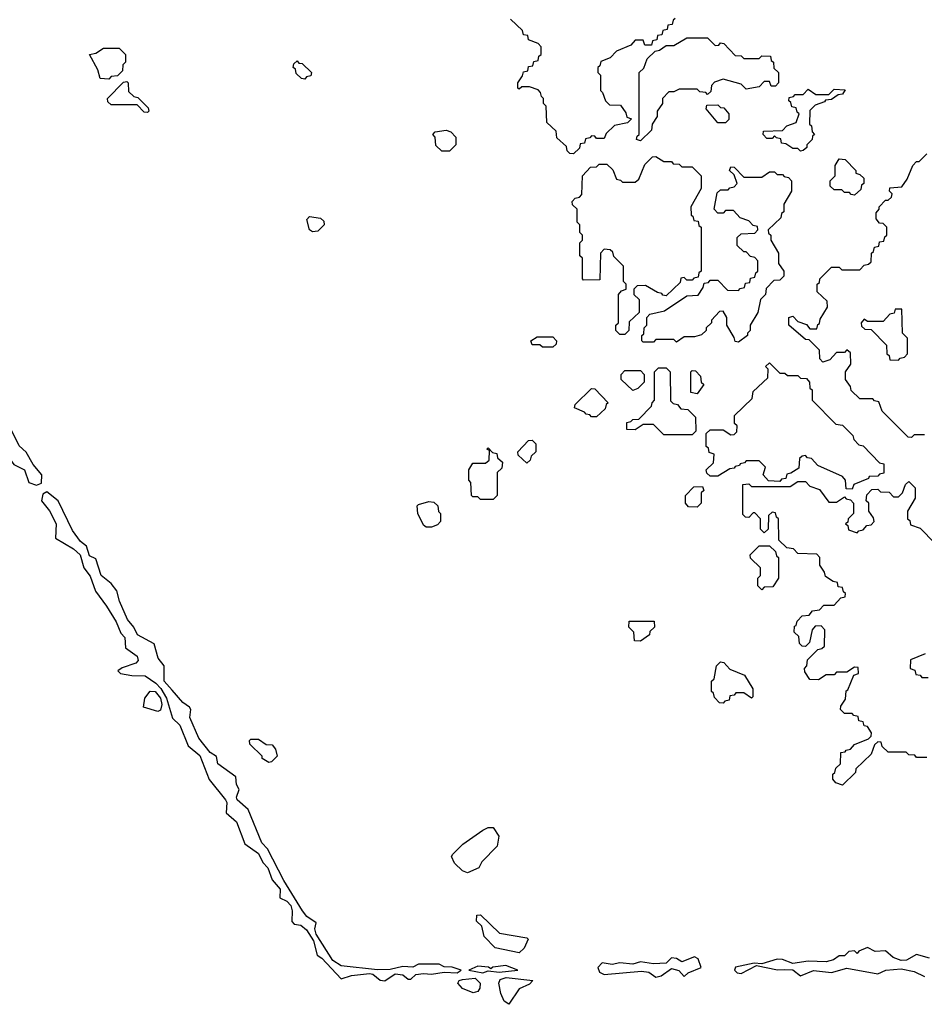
# Model space of a CAD drawing. Extents: x 2889633 to 3052318, y 540750 to 918690.
# Tile 294 of 656: x 2944140 to 2947645, y 749432 to 753250. Entities that reach past the tile are written whole.
import ezdxf

# ---------------------------------------------------------------- set-up
doc = ezdxf.new("R2010")
doc.units = 0

msp = doc.modelspace()

# ---------------------------------------------------------------- linework, layer by layer
at = {"layer": '0CON02XD'}
for points in [[(2946285, 752730), (2946271.7, 752731.7), (2946261.7, 752741.7), (2946258.3, 752758.3), (2946221.7, 752791.7), (2946218.3, 752818.3), (2946181.7, 752851.7), (2946180, 752915), (2946170, 752925), (2946170, 752945), (2946161.7, 752951.7), (2946158.3, 752968.3), (2946148.3, 752978.3), (2946115, 752990), (2946085, 752990), (2946075, 752980), (2946070, 752985), (2946070, 753005), (2946088.3, 753031.7), (2946091.7, 753048.3), (2946108.3, 753051.7), (2946111.7, 753068.3), (2946128.3, 753071.7), (2946131.7, 753088.3), (2946148.3, 753091.7), (2946151.7, 753108.3), (2946160, 753115), (2946160, 753145), (2946148.3, 753158.3), (2946111.7, 753171.7), (2946108.3, 753188.3), (2946091.7, 753191.7), (2946088.3, 753208.3), (2946041.7, 753251.7)], [(2946680, 753255), (2946671.7, 753248.3), (2946668.3, 753231.7), (2946651.7, 753228.3), (2946648.3, 753211.7), (2946631.7, 753208.3), (2946628.3, 753191.7), (2946611.7, 753188.3), (2946608.3, 753171.7), (2946591.7, 753168.3), (2946588.3, 753151.7), (2946561.7, 753151.7), (2946555, 753170), (2946525, 753170), (2946508.3, 753151.7), (2946451.7, 753128.3), (2946428.3, 753101.7), (2946391.7, 753088.3), (2946388.3, 753071.7), (2946380, 753065), (2946380, 753045), (2946390, 753035), (2946390, 752975), (2946398.3, 752968.3), (2946410, 752935), (2946425, 752920), (2946468.3, 752918.3), (2946488.3, 752888.3), (2946491.7, 752871.7), (2946510, 752865), (2946495, 752850), (2946445, 752840), (2946411.7, 752808.3), (2946405, 752790), (2946375, 752790), (2946368.3, 752798.3), (2946355, 752800), (2946348.3, 752791.7), (2946331.7, 752788.3), (2946328.3, 752771.7), (2946311.7, 752768.3), (2946308.3, 752751.7), (2946285, 752730)], [(2946545, 752780), (2946530, 752785), (2946531.7, 752798.3), (2946540, 752805), (2946540, 753045), (2946558.3, 753061.7), (2946571.7, 753098.3), (2946601.7, 753128.3), (2946618.3, 753131.7), (2946645, 753150), (2946675, 753150), (2946725, 753180), (2946805, 753180), (2946835, 753150), (2946848.3, 753151.7), (2946855, 753160), (2946868.3, 753158.3), (2946911.7, 753111.7), (2946935, 753110), (2946945, 753100), (2947005, 753100), (2947015, 753110), (2947048.3, 753108.3), (2947051.7, 753091.7), (2947060, 753085), (2947061.7, 753061.7), (2947080, 753045), (2947080, 753005), (2947068.3, 752991.7), (2947051.7, 752991.7), (2947045, 753010), (2947025, 753010), (2947005, 752990), (2946955, 752980), (2946935, 753000), (2946865, 753020), (2946831.7, 753008.3), (2946820, 752995), (2946818.3, 752971.7), (2946805, 752960), (2946798.3, 752968.3), (2946775, 752970), (2946765, 752980), (2946695, 752980), (2946675, 752970), (2946655, 752970), (2946630, 752945), (2946630, 752925), (2946610, 752895), (2946610, 752875), (2946590, 752845), (2946588.3, 752821.7), (2946545, 752780)], [(2944485, 753020), (2944451.7, 753021.7), (2944442.5, 753055), (2944410, 753115), (2944435, 753120), (2944465, 753140), (2944525, 753140), (2944550, 753115), (2944550, 753085), (2944540, 753075), (2944538.3, 753051.7), (2944518.3, 753031.7), (2944495, 753030), (2944485, 753020)], [(2945245, 753020), (2945231.7, 753021.7), (2945211.7, 753041.7), (2945208.3, 753058.3), (2945200, 753065), (2945201.7, 753078.3), (2945215, 753090), (2945221.7, 753081.7), (2945235, 753080), (2945270, 753045), (2945268.3, 753031.7), (2945251.7, 753028.3), (2945245, 753020)], [(2944635, 752890), (2944621.7, 752891.7), (2944595, 752920), (2944495, 752920), (2944481.7, 752931.7), (2944480, 752945), (2944541.7, 753008.3), (2944555, 753010), (2944560, 753005), (2944561.7, 752971.7), (2944581.7, 752951.7), (2944598.3, 752948.3), (2944638.3, 752908.3), (2944640, 752895), (2944635, 752890)], [(2947165, 752740), (2947155, 752750), (2947135, 752750), (2947108.3, 752768.3), (2947091.7, 752771.7), (2947088.3, 752788.3), (2947071.7, 752791.7), (2947065, 752800), (2947055, 752790), (2947035, 752790), (2947020, 752805), (2947021.7, 752818.3), (2947095, 752820), (2947111.7, 752838.3), (2947148.3, 752851.7), (2947160, 752885), (2947151.7, 752891.7), (2947148.3, 752908.3), (2947131.7, 752911.7), (2947128.3, 752928.3), (2947120, 752935), (2947121.7, 752948.3), (2947138.3, 752951.7), (2947145, 752960), (2947175, 752960), (2947195, 752980), (2947225, 752960), (2947275, 752960), (2947295, 752980), (2947338.3, 752978.3), (2947328.3, 752961.7), (2947311.7, 752958.3), (2947285, 752940), (2947261.7, 752938.3), (2947258.3, 752931.7), (2947221.7, 752918.3), (2947201.7, 752898.3), (2947200, 752845), (2947208.3, 752838.3), (2947210, 752815), (2947220, 752805), (2947211.7, 752798.3), (2947210, 752785), (2947190, 752765), (2947190, 752755), (2947175, 752742.5), (2947165, 752740)], [(2946875, 752850), (2946845, 752850), (2946800, 752905), (2946801.7, 752918.3), (2946845, 752920), (2946855, 752910), (2946868.3, 752908.3), (2946887.5, 752885), (2946887, 752863), (2946875, 752850)], [(2945805, 752740), (2945775, 752740), (2945751.7, 752761.7), (2945750, 752795), (2945740, 752805), (2945750, 752815), (2945791.7, 752821.7), (2945810, 752815), (2945830, 752795), (2945830, 752765), (2945805, 752740)], [(2946485, 752030), (2946465, 752030), (2946450, 752045), (2946450, 752065), (2946460, 752075), (2946460, 752185), (2946471.7, 752198.3), (2946490, 752205), (2946490, 752225), (2946480, 752235), (2946480, 752295), (2946441.7, 752331.7), (2946438.3, 752348.3), (2946428.3, 752358.3), (2946405, 752360), (2946390, 752345), (2946388.3, 752241.7), (2946325, 752240), (2946320, 752245), (2946320, 752325), (2946310, 752335), (2946310, 752385), (2946320, 752395), (2946320, 752415), (2946310, 752425), (2946310, 752455), (2946300, 752465), (2946300, 752515), (2946281.7, 752531.7), (2946280, 752545), (2946291.7, 752558.3), (2946308.3, 752561.7), (2946318.3, 752571.7), (2946320, 752645), (2946351.7, 752678.3), (2946375, 752680), (2946385, 752690), (2946415, 752690), (2946438.3, 752668.3), (2946451.7, 752631.7), (2946468.3, 752628.3), (2946475, 752620), (2946525, 752620), (2946538.3, 752631.7), (2946561.7, 752688.3), (2946591.7, 752718.3), (2946605, 752720), (2946635, 752700), (2946665, 752700), (2946671.7, 752691.7), (2946695, 752690), (2946705, 752680), (2946745, 752680), (2946780, 752645), (2946780, 752595), (2946740, 752525), (2946741.7, 752491.7), (2946748.3, 752488.3), (2946751.7, 752471.7), (2946768.3, 752468.3), (2946771.7, 752451.7), (2946780, 752445), (2946780, 752275), (2946771.7, 752268.3), (2946768.3, 752251.7), (2946751.7, 752248.3), (2946745, 752240), (2946725, 752240), (2946715, 752250), (2946701.7, 752248.3), (2946698.3, 752231.7), (2946645, 752180), (2946631.7, 752181.7), (2946628.3, 752188.3), (2946611.7, 752191.7), (2946565, 752220), (2946531.7, 752218.3), (2946520, 752205), (2946520, 752185), (2946540, 752165), (2946540, 752115), (2946501.7, 752078.3), (2946500, 752045), (2946485, 752030)], [(2947645, 751640), (2947605, 751640), (2947595, 751630), (2947581.7, 751631.7), (2947481.7, 751731.7), (2947468.3, 751768.3), (2947451.7, 751771.7), (2947445, 751780), (2947395, 751780), (2947361.7, 751811.7), (2947358.3, 751828.3), (2947340, 751855), (2947340, 751885), (2947360, 751915), (2947358.3, 751958.3), (2947345, 751970), (2947335, 751960), (2947305, 751960), (2947278.3, 751931.7), (2947251.7, 751921.7), (2947240, 751935), (2947238.3, 751968.3), (2947198.3, 752008.3), (2947185, 752010), (2947120, 752065), (2947120, 752095), (2947135, 752100), (2947155, 752080), (2947188.3, 752068.3), (2947201.7, 752051.7), (2947228.3, 752051.7), (2947231.7, 752068.3), (2947238.3, 752071.7), (2947241.7, 752088.3), (2947270, 752135), (2947268.3, 752158.3), (2947230, 752195), (2947230, 752225), (2947238.3, 752231.7), (2947240, 752245), (2947285, 752290), (2947315, 752290), (2947325, 752280), (2947395, 752280), (2947411.7, 752298.3), (2947428.3, 752301.7), (2947438.3, 752311.7), (2947440, 752345), (2947448.3, 752351.7), (2947451.7, 752368.3), (2947468.3, 752371.7), (2947471.7, 752388.3), (2947488.3, 752391.7), (2947491.7, 752408.3), (2947500, 752415), (2947500, 752445), (2947485, 752460), (2947471.7, 752461.7), (2947458.3, 752478.3), (2947458.3, 752501.7), (2947470, 752515), (2947470, 752525), (2947495, 752550), (2947505, 752550), (2947518.3, 752561.7), (2947520, 752575), (2947510, 752585), (2947511.7, 752598.3), (2947558.3, 752601.7), (2947578.3, 752631.7), (2947600, 752685), (2947615, 752700), (2947625, 752700), (2947655, 752730)], [(2947375, 752570), (2947361.7, 752571.7), (2947355, 752580), (2947335, 752580), (2947325, 752590), (2947295, 752590), (2947280, 752605), (2947280, 752625), (2947300, 752645), (2947300, 752685), (2947315, 752710), (2947338.3, 752708.3), (2947380, 752665), (2947380, 752655), (2947395, 752650), (2947410, 752635), (2947410, 752615), (2947401.7, 752608.3), (2947398.3, 752591.7), (2947375, 752570)], [(2946925, 752000), (2946911.7, 752001.7), (2946908.3, 752018.3), (2946880, 752065), (2946880, 752095), (2946865, 752120), (2946851.7, 752118.3), (2946820, 752085), (2946820, 752075), (2946800, 752055), (2946800, 752045), (2946781.7, 752028.3), (2946755, 752020), (2946715, 752020), (2946685, 752000), (2946675, 752010), (2946605, 752010), (2946595, 752000), (2946555, 752000), (2946550, 752005), (2946550, 752025), (2946558.3, 752031.7), (2946560, 752055), (2946570, 752065), (2946570, 752095), (2946581.7, 752108.3), (2946638.3, 752121.7), (2946725, 752180), (2946768.3, 752181.7), (2946788.3, 752211.7), (2946791.7, 752228.3), (2946808.3, 752231.7), (2946815, 752240), (2946845, 752240), (2946881.7, 752201.7), (2946925, 752200), (2946931.7, 752208.3), (2946948.3, 752211.7), (2946951.7, 752228.3), (2946968.3, 752231.7), (2946971.7, 752248.3), (2946988.3, 752251.7), (2946991.7, 752268.3), (2947000, 752275), (2947000, 752315), (2946988.3, 752328.3), (2946971.7, 752331.7), (2946955, 752350), (2946945, 752350), (2946920, 752375), (2946920, 752405), (2946935, 752420), (2946988.3, 752421.7), (2947000, 752435), (2946998.3, 752448.3), (2946981.7, 752451.7), (2946965, 752470), (2946931.7, 752481.7), (2946905, 752510), (2946875, 752510), (2946865, 752500), (2946845, 752500), (2946830, 752515), (2946841.7, 752578.3), (2946855, 752590), (2946885, 752590), (2946891.7, 752598.3), (2946908.3, 752601.7), (2946920, 752615), (2946908.3, 752648.3), (2946890, 752665), (2946895, 752680), (2946908.3, 752678.3), (2946945, 752640), (2947015, 752640), (2947045, 752660), (2947065, 752660), (2947075, 752650), (2947095, 752650), (2947101.7, 752641.7), (2947118.3, 752638.3), (2947130, 752625), (2947130, 752585), (2947100, 752535), (2947100, 752505), (2947091.7, 752498.3), (2947088.3, 752481.7), (2947040, 752435), (2947041.7, 752421.7), (2947050, 752415), (2947050, 752395), (2947080, 752345), (2947080, 752305), (2947100, 752275), (2947100, 752255), (2947085, 752240), (2947061.7, 752238.3), (2947031.7, 752208.3), (2947030, 752185), (2947010, 752165), (2947000, 752115), (2946970, 752065), (2946970, 752045), (2946960, 752035), (2946960, 752025), (2946925, 752000)], [(2945275, 752427.5), (2945262.5, 752435), (2945252.5, 752475), (2945263, 752487), (2945305, 752480), (2945318.3, 752468.3), (2945320, 752455), (2945295, 752430), (2945275, 752427.5)], [(2947545, 751930), (2947551.7, 751938.3), (2947568.3, 751941.7), (2947580, 751955), (2947580, 752015), (2947560, 752035), (2947558.3, 752128.3), (2947531.7, 752128.3), (2947528.3, 752111.7), (2947511.7, 752108.3), (2947485, 752080), (2947425, 752080), (2947411.7, 752088.3), (2947400, 752075), (2947401.7, 752061.7), (2947415, 752050), (2947438.3, 752048.3), (2947498.3, 751988.3), (2947500, 751955), (2947508.3, 751948.3), (2947511.7, 751931.7), (2947545, 751930)], [(2946205, 751980), (2946165, 751980), (2946155, 751990), (2946125, 751990), (2946120, 752005), (2946145, 752020), (2946205, 752020), (2946220, 752005), (2946218.3, 751991.7), (2946205, 751980)], [(2946745, 751640), (2946635, 751640), (2946595, 751680), (2946555, 751680), (2946525, 751660), (2946491.7, 751661.7), (2946491.7, 751688.3), (2946508.3, 751691.7), (2946515, 751700), (2946538.3, 751701.7), (2946588.3, 751751.7), (2946590, 751765), (2946600, 751775), (2946600, 751885), (2946615, 751900), (2946645, 751900), (2946660, 751885), (2946661.7, 751771.7), (2946671.7, 751761.7), (2946688.3, 751758.3), (2946701.7, 751741.7), (2946728.3, 751738.3), (2946758.3, 751708.3), (2946760, 751655), (2946745, 751640)], [(2947365, 751430), (2947341.7, 751431.7), (2947340, 751465), (2947328.3, 751478.3), (2947231.7, 751521.7), (2947208.3, 751548.3), (2947191.7, 751551.7), (2947185, 751560), (2947171.7, 751558.3), (2947161.7, 751548.3), (2947158.3, 751511.7), (2947128.3, 751491.7), (2947111.7, 751488.3), (2947108.3, 751471.7), (2947091.7, 751468.3), (2947085, 751460), (2947041.7, 751461.7), (2947020, 751485), (2947030, 751515), (2947005, 751540), (2946955, 751540), (2946948.3, 751531.7), (2946931.7, 751528.3), (2946928.3, 751521.7), (2946911.7, 751518.3), (2946908.3, 751511.7), (2946891.7, 751508.3), (2946845, 751480), (2946815, 751480), (2946801.7, 751491.7), (2946800, 751505), (2946828.3, 751531.7), (2946830, 751565), (2946811.7, 751571.7), (2946808.3, 751588.3), (2946800, 751595), (2946800, 751645), (2946815, 751660), (2946865, 751660), (2946895, 751640), (2946908.3, 751641.7), (2946918.3, 751651.7), (2946920, 751675), (2946910, 751685), (2946910, 751715), (2946978.3, 751781.7), (2946981.7, 751808.3), (2947038.3, 751861.7), (2947040, 751895), (2947030, 751905), (2947045, 751920), (2947085, 751880), (2947105, 751880), (2947115, 751870), (2947155, 751870), (2947165, 751860), (2947188.3, 751858.3), (2947200, 751845), (2947201.7, 751821.7), (2947210, 751815), (2947210, 751775), (2947301.7, 751681.7), (2947328.3, 751678.3), (2947368.3, 751638.3), (2947371.7, 751621.7), (2947391.7, 751601.7), (2947408.3, 751598.3), (2947471.7, 751531.7), (2947488.3, 751528.3), (2947488.3, 751491.7), (2947471.7, 751488.3), (2947465, 751480), (2947431.7, 751478.3), (2947428.3, 751471.7), (2947371.7, 751448.3), (2947365, 751430)], [(2946515, 751812.5), (2946470, 751855), (2946470, 751875), (2946485, 751890), (2946545, 751890), (2946560, 751875), (2946560, 751845), (2946535, 751820), (2946515, 751812.5)], [(2946765, 751800), (2946740, 751805), (2946740, 751885), (2946745, 751890), (2946758.3, 751888.3), (2946778.3, 751868.3), (2946780, 751845), (2946790, 751835), (2946765, 751800)], [(2944205, 751445.8), (2944225, 751452.5), (2944225.9, 751485.9), (2944192, 751525), (2944165, 751573.3), (2944137.3, 751597.3), (2944054.1, 751764.1), (2944011.2, 751815), (2943985, 751833.3), (2943976, 751815), (2943978.6, 751805), (2944023.8, 751715), (2944023.3, 751675), (2944046.7, 751625), (2944055, 751616.7), (2944090, 751610), (2944098, 751595), (2944091.7, 751561.7), (2944117.5, 751525), (2944159.2, 751505), (2944175, 751456.2), (2944205, 751445.8)], [(2946375, 751710), (2946355, 751710), (2946348.3, 751718.3), (2946335, 751720), (2946328.3, 751728.3), (2946290, 751745), (2946291.7, 751758.3), (2946355, 751820), (2946368.3, 751818.3), (2946420, 751765), (2946411.7, 751758.3), (2946408.3, 751741.7), (2946375, 751710)], [(2945975, 751390), (2945925, 751390), (2945915, 751400), (2945895, 751400), (2945890, 751405), (2945887.5, 751455), (2945880, 751465), (2945880, 751505), (2945895, 751530), (2945945, 751530), (2945958.3, 751541.7), (2945960, 751580), (2945950, 751585), (2945955, 751590), (2945971.7, 751571.7), (2945988.3, 751568.3), (2945991.7, 751551.7), (2946010, 751535), (2946008.3, 751511.7), (2945990, 751495), (2945990, 751405), (2945975, 751390)], [(2946105, 751530), (2946071.7, 751561.7), (2946070, 751575), (2946111.7, 751618.3), (2946125, 751620), (2946140, 751605), (2946140, 751575), (2946121.7, 751558.3), (2946118.3, 751541.7), (2946105, 751530)], [(2946765, 751360), (2946731.7, 751361.7), (2946720, 751375), (2946720, 751405), (2946751.7, 751438.3), (2946785, 751440), (2946790, 751425), (2946780, 751415), (2946780, 751375), (2946765, 751360)], [(2947655, 750390), (2947615, 750390), (2947608.3, 750398.3), (2947585, 750400), (2947575, 750410), (2947505, 750410), (2947481.7, 750431.7), (2947478.3, 750448.3), (2947465, 750450), (2947451.7, 750438.3), (2947438.3, 750401.7), (2947380, 750345), (2947378.3, 750331.7), (2947328.3, 750281.7), (2947301.7, 750291.7), (2947290, 750305), (2947290, 750325), (2947298.3, 750331.7), (2947301.7, 750348.3), (2947320, 750365), (2947321.7, 750408.3), (2947338.3, 750411.7), (2947341.7, 750418.3), (2947358.3, 750421.7), (2947375, 750440), (2947428.3, 750461.7), (2947438.3, 750471.7), (2947440, 750485), (2947425, 750510), (2947411.7, 750511.7), (2947408.3, 750528.3), (2947391.7, 750531.7), (2947388.3, 750548.3), (2947371.7, 750551.7), (2947365, 750560), (2947335, 750560), (2947320, 750575), (2947321.7, 750588.3), (2947340, 750615), (2947341.7, 750648.3), (2947348.3, 750651.7), (2947371.7, 750708.3), (2947390, 750715), (2947388.3, 750738.3), (2947375, 750740), (2947345, 750720), (2947305, 750720), (2947295, 750710), (2947265, 750710), (2947235, 750690), (2947201.7, 750691.7), (2947181.7, 750721.7), (2947180, 750735), (2947190, 750745), (2947191.7, 750768.3), (2947231.7, 750808.3), (2947248.3, 750811.7), (2947258.3, 750821.7), (2947260, 750885), (2947245, 750900), (2947221.7, 750898.3), (2947210, 750885), (2947200, 750835), (2947185, 750820), (2947171.7, 750821.7), (2947161.7, 750831.7), (2947158.3, 750858.3), (2947140, 750875), (2947141.7, 750898.3), (2947148.3, 750901.7), (2947151.7, 750918.3), (2947171.7, 750938.3), (2947198.3, 750941.7), (2947211.7, 750958.3), (2947238.3, 750961.7), (2947255, 750980), (2947295, 750980), (2947321.7, 751008.3), (2947338.3, 751011.7), (2947340, 751025), (2947331.7, 751031.7), (2947328.3, 751048.3), (2947311.7, 751051.7), (2947308.3, 751068.3), (2947291.7, 751071.7), (2947261.7, 751091.7), (2947258.3, 751108.3), (2947240, 751135), (2947240, 751165), (2947228.3, 751178.3), (2947155, 751180), (2947138.3, 751198.3), (2947111.7, 751201.7), (2947081.7, 751231.7), (2947080, 751315), (2947071.7, 751321.7), (2947068.3, 751338.3), (2947055, 751340), (2947041.7, 751328.3), (2947040, 751275), (2947025, 751260), (2947010, 751275), (2947010, 751315), (2946988.3, 751338.3), (2946981.7, 751338.3), (2946965, 751320), (2946951.7, 751321.7), (2946941.7, 751331.7), (2946941.7, 751448.3), (2946965, 751450), (2946975, 751440), (2947125, 751440), (2947155, 751460), (2947185, 751460), (2947201.7, 751441.7), (2947238.3, 751428.3), (2947275, 751380), (2947305, 751380), (2947335, 751400), (2947341.7, 751391.7), (2947358.3, 751388.3), (2947370, 751375), (2947370, 751335), (2947350, 751315), (2947348.3, 751301.7), (2947340, 751295), (2947348.3, 751288.3), (2947351.7, 751271.7), (2947385, 751260), (2947391.7, 751268.3), (2947408.3, 751271.7), (2947421.7, 751288.3), (2947438.3, 751291.7), (2947450, 751305), (2947448.3, 751318.3), (2947430, 751345), (2947430, 751375), (2947420, 751385), (2947421.7, 751408.3), (2947441.7, 751428.3), (2947465, 751430), (2947475, 751420), (2947508.3, 751418.3), (2947525, 751400), (2947545, 751400), (2947560, 751415), (2947571.7, 751448.3), (2947585, 751460), (2947610, 751435), (2947610, 751395), (2947580, 751345), (2947580, 751315), (2947588.3, 751308.3), (2947591.7, 751291.7), (2947628.3, 751278.3), (2947685, 751220)], [(2945555, 749524), (2945595, 749551.2), (2945625, 749546.7), (2945645, 749530), (2945655, 749530), (2945675, 749547.5), (2945705, 749552.5), (2945735, 749548.8), (2945785, 749557.5), (2945835, 749554), (2945850, 749565), (2945815, 749576.7), (2945785, 749577.5), (2945765, 749587.5), (2945685, 749587.5), (2945663, 749577), (2945625, 749578.8), (2945575, 749568), (2945526.4, 749566.4), (2945385, 749582), (2945352.9, 749602.9), (2945288.8, 749705), (2945283.8, 749725), (2945288, 749748), (2945253, 749773), (2945236, 749795), (2945163, 749913), (2945100, 750035), (2945078.1, 750058.1), (2945025, 750187.5), (2944982.5, 750225), (2944980, 750235), (2944990, 750265), (2944980, 750285), (2944977.5, 750315), (2944907.5, 750365), (2944903, 750393), (2944878.3, 750408.3), (2944834.2, 750464.2), (2944798.8, 750545), (2944802.5, 750575), (2944797.5, 750585), (2944772.3, 750602.3), (2944730.5, 750650.4), (2944700, 750685), (2944700, 750745), (2944676.7, 750775), (2944660.5, 750830.4), (2944596.7, 750865), (2944582.5, 750895), (2944558, 750925), (2944526, 750995), (2944515.7, 751035.7), (2944494.2, 751064.2), (2944456.2, 751095), (2944435, 751160), (2944410.7, 751170.7), (2944398.8, 751208.8), (2944375, 751226.7), (2944345, 751270), (2944288.8, 751385), (2944245, 751418.8), (2944229.5, 751410.4), (2944223.9, 751383.9), (2944255.5, 751345.4), (2944281.4, 751295), (2944279.3, 751239.3), (2944348.9, 751198.9), (2944373.8, 751175), (2944388, 751125), (2944412.4, 751092.4), (2944433.9, 751033.9), (2944475.8, 750975.8), (2944513.8, 750915), (2944531.7, 750871.7), (2944546.7, 750855), (2944550, 750815), (2944595, 750782.5), (2944598.8, 750765), (2944590, 750755), (2944537, 750737), (2944520, 750725), (2944530, 750715), (2944575, 750706.7), (2944625.9, 750705.9), (2944667.9, 750677.9), (2944686.9, 750656.9), (2944709.3, 750619.3), (2944732, 750542), (2944760, 750515), (2944793.3, 750435), (2944837.6, 750397.6), (2944873.9, 750303.9), (2944937.5, 750225), (2944942.5, 750215), (2944940, 750175), (2944979.7, 750139.7), (2945012.5, 750055), (2945065, 750017.5), (2945081.7, 749981.7), (2945101.4, 749961.4), (2945118, 749915), (2945149.4, 749879.4), (2945147.5, 749845), (2945175, 749832), (2945190, 749815), (2945196, 749795), (2945194.1, 749754.1), (2945202.9, 749742.9), (2945228.9, 749738.9), (2945250.9, 749720.9), (2945278.6, 749678.6), (2945292.5, 749622.5), (2945310.8, 749610.8), (2945385, 749531.2), (2945425.7, 749544.3), (2945495, 749552), (2945508.8, 749548.8), (2945536.1, 749526.1), (2945555, 749524)], [(2945735, 751282.5), (2945715, 751282.5), (2945705, 751290), (2945682.5, 751335), (2945680, 751365), (2945685, 751370), (2945725, 751382.5), (2945745, 751380), (2945760, 751365), (2945763, 751343), (2945770, 751335), (2945770, 751305), (2945758.3, 751291.7), (2945735, 751282.5)], [(2947015, 751040), (2947000, 751055), (2947000, 751085), (2947010, 751095), (2947010, 751125), (2946971.7, 751161.7), (2946970, 751175), (2947005, 751210), (2947045, 751210), (2947068.3, 751188.3), (2947071.7, 751171.7), (2947080, 751165), (2947080, 751085), (2947058.3, 751051.7), (2947025, 751050), (2947015, 751040)], [(2946545, 750840), (2946521.7, 750841.7), (2946520, 750875), (2946500, 750895), (2946501.7, 750918.3), (2946598.3, 750918.3), (2946600, 750895), (2946581.7, 750878.3), (2946580, 750865), (2946545, 750840)], [(2947648.3, 750791.7), (2947591.7, 750768.3), (2947590, 750735), (2947608.3, 750728.3), (2947611.7, 750711.7), (2947628.3, 750708.3), (2947635, 750700), (2947660, 750700)], [(2946865, 750600), (2946851.7, 750601.7), (2946831.7, 750621.7), (2946828.3, 750638.3), (2946820, 750645), (2946820, 750685), (2946830, 750695), (2946840, 750745), (2946855, 750760), (2946868.3, 750758.3), (2946891.7, 750731.7), (2946948.3, 750708.3), (2946980, 750655), (2946980, 750625), (2946975, 750620), (2946945, 750640), (2946915, 750640), (2946908.3, 750631.7), (2946891.7, 750628.3), (2946888.3, 750611.7), (2946871.7, 750608.3), (2946865, 750600)], [(2944675, 750567.5), (2944620, 750585), (2944625, 750620), (2944645, 750646.2), (2944665, 750645.8), (2944685, 750620), (2944690.8, 750595), (2944685, 750572.5), (2944675, 750567.5)], [(2945105, 750370), (2945080, 750385), (2945080, 750395), (2945031.7, 750441.7), (2945030, 750455), (2945035, 750460), (2945065, 750460), (2945095, 750440), (2945118.3, 750438.3), (2945131.7, 750421.7), (2945137.5, 750395), (2945115, 750372.5), (2945105, 750370)], [(2945875, 749942.5), (2945855, 749950), (2945825, 749980), (2945812.5, 750005), (2945817.5, 750015), (2945857, 750053), (2945935, 750107.5), (2945955, 750117.5), (2945975, 750117.5), (2945996.7, 750085), (2945990, 750045), (2945930, 749985), (2945918.3, 749961.7), (2945875, 749942.5)], [(2946075, 749632.5), (2945981.7, 749651.7), (2945940, 749695), (2945930, 749735), (2945910, 749755), (2945911.7, 749778.3), (2945925, 749780), (2945998.3, 749708.3), (2946105, 749690), (2946110, 749685), (2946095, 749650), (2946075, 749632.5)], [(2947665, 749611.2), (2947615, 749626), (2947575.8, 749604.2), (2947555, 749602.5), (2947524.3, 749614.3), (2947495, 749640), (2947455, 749637.5), (2947425, 749652.5), (2947391.7, 749638.3), (2947385, 749630), (2947375, 749640), (2947353, 749637), (2947335, 749620), (2947315, 749620), (2947292.5, 749605), (2947265, 749597.5), (2947195, 749600), (2947135, 749591.2), (2947095, 749606.7), (2947075, 749607.5), (2947015, 749590), (2946985, 749592.5), (2946913, 749577), (2946910, 749565), (2946920, 749555), (2946935, 749552.5), (2946995, 749582.5), (2947076.4, 749566.4), (2947105, 749568), (2947135, 749566.2), (2947165, 749543.3), (2947215, 749564.2), (2947285, 749556.2), (2947345, 749573.1), (2947465, 749551.2), (2947495.6, 749564.5), (2947555, 749570), (2947605, 749560), (2947645, 749540)], [(2946605, 749537.5), (2946625, 749542.5), (2946665, 749571.2), (2946693.8, 749563.8), (2946715, 749540), (2946730, 749555), (2946780, 749575), (2946768.3, 749608.3), (2946755, 749616.2), (2946705, 749597.5), (2946685, 749610), (2946665, 749612.5), (2946645, 749592.5), (2946595, 749590), (2946545, 749597.5), (2946515, 749587.5), (2946465, 749593.3), (2946435, 749586.7), (2946397, 749593), (2946380, 749575), (2946387, 749557), (2946405, 749547.5), (2946548.8, 749561.2), (2946577.7, 749557.7), (2946605, 749537.5)], [(2945935, 749554), (2945955, 749562.5), (2945997.5, 749557.5), (2946070, 749565), (2946023, 749583), (2945973.6, 749576.4), (2945965, 749570), (2945956.4, 749576.4), (2945915, 749580), (2945880, 749565), (2945935, 749554)], [(2945897, 749477), (2945855, 749493.3), (2945837.5, 749515), (2945843.3, 749525), (2945855, 749529.2), (2945905, 749534.2), (2945924, 749515), (2945923.3, 749495), (2945915, 749482.5), (2945897, 749477)], [(2946035, 749432.5), (2946017.5, 749445), (2946003.8, 749475), (2945995.8, 749515), (2946001.8, 749528.2), (2946025, 749536.4), (2946127.5, 749525), (2946115, 749510), (2946075, 749492.5), (2946035, 749432.5)]]:
    msp.add_lwpolyline(points, dxfattribs=at)

doc.saveas('drawing.dxf')
